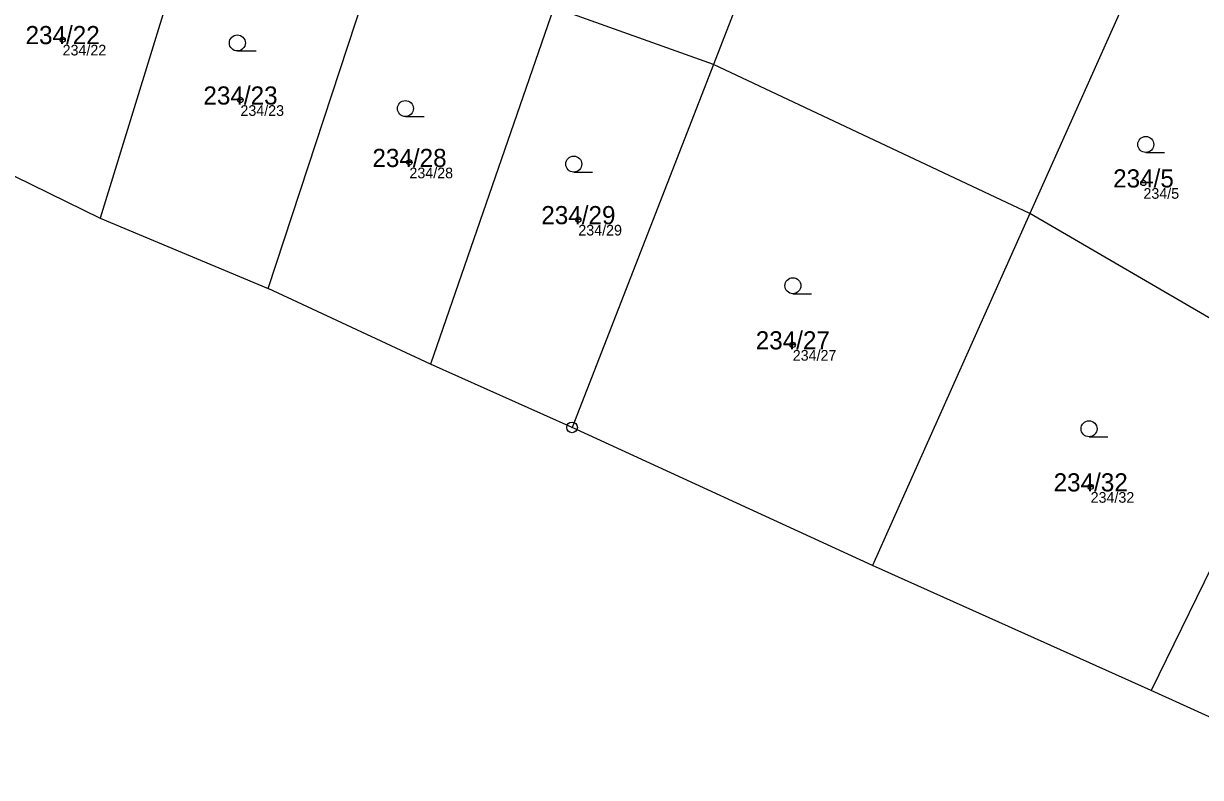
# Model space of a CAD drawing. Extents: x -869390 to -864576, y -1040967 to -1036941.
# Drawn here: x -867011.3 to -866901, y -1039809.9 to -1039739.2 of the extents above; entities that cross this region are included whole.
import ezdxf

# ---------------------------------------------------------------- set-up
doc = ezdxf.new("R2010")
doc.units = 0
for name, color, linetype in [('Definiční body', 7, 'Continuous'), ('Hranice parcel', 7, 'Continuous'), ('Parcelní čísla', 7, 'Continuous'), ('Značky bodu BP', 7, 'Continuous'), ('Značky kultur', 7, 'Continuous')]:
    doc.layers.add(name, color=color, linetype=linetype)

msp = doc.modelspace()

# ---------------------------------------------------------------- linework, layer by layer
at = {"layer": 'Definiční body'}
for centre in [(-867007.62, -1039740.73), (-866990.95, -1039746.39), (-866975.11, -1039752.24), (-866906.31, -1039754.16), (-866959.28, -1039757.6), (-866939.18, -1039769.33), (-866911.26, -1039782.64)]:
    msp.add_circle(centre, 0.25, dxfattribs=at)
at = {"layer": 'Hranice parcel'}
for p, q in [((-866901.41, -1039722.25), (-866916.96, -1039757.03)), ((-866994.49, -1039726.26), (-867004.1, -1039757.48)), ((-866988.34, -1039764.04), (-866977.82, -1039732.03)), ((-866943.31, -1039734.6), (-866946.62, -1039743.08)), ((-866961.59, -1039737.71), (-866973.12, -1039771.15)), ((-866946.62, -1039743.08), (-866961.59, -1039737.71)), ((-866946.62, -1039743.08), (-866959.87, -1039777.07)), ((-866916.96, -1039757.03), (-866946.62, -1039743.08)), ((-867021.06, -1039749.13), (-867004.1, -1039757.48)), ((-867004.1, -1039757.48), (-866988.34, -1039764.04)), ((-866916.96, -1039757.03), (-866931.71, -1039790.01)), ((-866891.11, -1039772.07), (-866916.96, -1039757.03)), ((-866973.12, -1039771.15), (-866988.34, -1039764.04)), ((-866959.87, -1039777.07), (-866973.12, -1039771.15)), ((-866891.11, -1039772.07), (-866905.59, -1039801.72)), ((-866931.71, -1039790.01), (-866959.87, -1039777.07)), ((-866905.59, -1039801.72), (-866931.71, -1039790.01)), ((-866887.7, -1039809.87), (-866905.59, -1039801.72))]:
    msp.add_line(p, q, dxfattribs=at)
at = {"layer": 'Značky bodu BP'}
for radius in [0.5, 0.0303]:
    msp.add_circle((-866959.87, -1039777.07), radius, dxfattribs=at)
at = {"layer": 'Značky kultur'}
for p, q in [((-866991.24, -1039741.8), (-866989.49, -1039741.8)), ((-866975.49, -1039747.94), (-866973.74, -1039747.94)), ((-866906.09, -1039751.31), (-866904.34, -1039751.31)), ((-866959.71, -1039753.15), (-866957.96, -1039753.15)), ((-866939.17, -1039764.54), (-866937.42, -1039764.54)), ((-866911.41, -1039777.95), (-866909.66, -1039777.95))]:
    msp.add_line(p, q, dxfattribs=at)
for centre in [(-866991.24, -1039741.05), (-866975.49, -1039747.19), (-866906.09, -1039750.56), (-866959.71, -1039752.4), (-866939.17, -1039763.79), (-866911.41, -1039777.2)]:
    msp.add_circle(centre, 0.75, dxfattribs=at)

# ---------------------------------------------------------------- texts
at = {"layer": 'Definiční body'}
for s, p in [('234/22', (-867007.62, -1039742.22)), ('234/23', (-866990.95, -1039747.88)), ('234/28', (-866975.11, -1039753.73)), ('234/5', (-866906.31, -1039755.65)), ('234/29', (-866959.28, -1039759.09)), ('234/27', (-866939.18, -1039770.82)), ('234/32', (-866911.26, -1039784.13))]:
    msp.add_text(s, height=1, dxfattribs=at).set_placement(p)
at = {"layer": 'Parcelní čísla'}
for s, p in [('234/22', (-867011.09, -1039741.16)), ('234/23', (-866994.42, -1039746.82)), ('234/28', (-866978.58, -1039752.67)), ('234/5', (-866909.15, -1039754.59)), ('234/29', (-866962.75, -1039758.03)), ('234/27', (-866942.65, -1039769.76)), ('234/32', (-866914.73, -1039783.07))]:
    msp.add_text(s, height=1.7, dxfattribs=at).set_placement(p)

doc.saveas('drawing.dxf')
